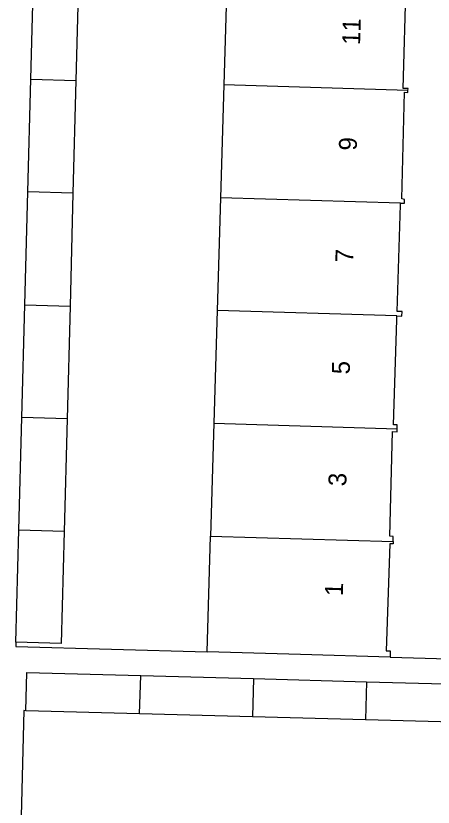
# Model space of a CAD drawing. Extents: x 162082 to 163393, y 388091 to 388632.
# Drawn here: x 162364.63 to 162387.91, y 388356.37 to 388400.56 of the extents above; entities that cross this region are included whole.
import ezdxf

# ---------------------------------------------------------------- set-up
doc = ezdxf.new("R2010")
doc.units = 0
for name, color, linetype in [('IMGEO_Pand', 7, 'Continuous'), ('IMGEO_Pand_nummerreeks', 7, 'Continuous'), ('IMGEO_Voetpad_open', 7, 'Continuous')]:
    doc.layers.add(name, color=color, linetype=linetype)

msp = doc.modelspace()

# ---------------------------------------------------------------- linework, layer by layer
at = {"layer": 'IMGEO_Pand'}
for points in [[(162365.461, 388397.02), (162365.626, 388403.317)], [(162368.148, 388403.242), (162367.983, 388396.945)], [(162376.423, 388402.994), (162376.236, 388396.697)], [(162386.506, 388396.389), (162386.509, 388396.493), (162386.231, 388396.501), (162386.406, 388402.464), (162386.674, 388402.456), (162386.681, 388402.687)], [(162365.296, 388390.723), (162365.461, 388397.02)], [(162365.461, 388397.02), (162367.983, 388396.945)], [(162367.983, 388396.945), (162367.818, 388390.647)], [(162376.236, 388396.697), (162376.05, 388390.4)], [(162386.506, 388396.389), (162376.236, 388396.697)], [(162386.088, 388390.099), (162386.313, 388390.092), (162386.319, 388390.303), (162386.164, 388390.33), (162386.315, 388396.285), (162386.502, 388396.28), (162386.506, 388396.389)], [(162365.131, 388384.424), (162365.296, 388390.723)], [(162367.818, 388390.647), (162365.296, 388390.723)], [(162367.818, 388390.647), (162367.652, 388384.348)], [(162376.05, 388390.4), (162375.863, 388384.102)], [(162386.088, 388390.099), (162376.05, 388390.4)], [(162385.881, 388383.801), (162386.157, 388383.793), (162386.177, 388384.04), (162385.911, 388384.051), (162386.085, 388390.004), (162386.088, 388390.099)], [(162364.965, 388378.126), (162365.131, 388384.424)], [(162365.131, 388384.424), (162367.652, 388384.348)], [(162367.652, 388384.348), (162367.487, 388378.051)], [(162375.863, 388384.102), (162375.676, 388377.805)], [(162385.881, 388383.801), (162375.863, 388384.102)], [(162385.904, 388377.498), (162385.908, 388377.712), (162385.703, 388377.718), (162385.875, 388383.584), (162385.881, 388383.801)], [(162364.8, 388371.828), (162364.965, 388378.126)], [(162367.487, 388378.051), (162364.965, 388378.126)], [(162367.487, 388378.051), (162367.322, 388371.753)], [(162375.676, 388377.805), (162375.489, 388371.508)], [(162375.676, 388377.805), (162385.904, 388377.498)], [(162385.675, 388371.203), (162385.683, 388371.491), (162385.491, 388371.494), (162385.646, 388377.336), (162385.9, 388377.329), (162385.904, 388377.498)], [(162364.636, 388365.576), (162364.8, 388371.828)], [(162367.322, 388371.753), (162367.158, 388365.51), (162364.636, 388365.576)], [(162367.322, 388371.753), (162364.8, 388371.828)], [(162375.298, 388365.051), (162375.489, 388371.508)], [(162375.489, 388371.508), (162385.675, 388371.203)], [(162385.675, 388371.203), (162385.671, 388371.077), (162385.491, 388371.073), (162385.296, 388365.102), (162385.519, 388365.095), (162385.509, 388364.752)], [(162385.509, 388364.752), (162380.512, 388364.898), (162375.298, 388365.051)], [(162365.19, 388361.756), (162365.248, 388363.889), (162371.594, 388363.716)], [(162371.537, 388361.583), (162371.594, 388363.716)], [(162371.594, 388363.716), (162377.891, 388363.545)], [(162377.891, 388363.545), (162377.834, 388361.412)], [(162377.891, 388363.545), (162384.188, 388363.374)], [(162384.188, 388363.374), (162384.131, 388361.241)], [(162384.188, 388363.374), (162389.994, 388363.216)], [(162371.537, 388361.583), (162365.19, 388361.756)], [(162377.834, 388361.412), (162371.537, 388361.583)], [(162384.131, 388361.241), (162377.834, 388361.412)], [(162390.428, 388361.069), (162384.131, 388361.241)]]:
    msp.add_lwpolyline(points, dxfattribs=at)
at = {"layer": 'IMGEO_Voetpad_open'}
for points in [[(162364.636, 388365.576), (162364.63, 388365.331), (162375.298, 388365.051)], [(162385.509, 388364.752), (162390.042, 388364.615)], [(162365.19, 388361.756), (162365.084, 388361.759), (162364.883, 388354.378)]]:
    msp.add_lwpolyline(points, dxfattribs=at)

# ---------------------------------------------------------------- texts
at = {"layer": 'IMGEO_Pand_nummerreeks'}
for s, rotation, p in [('11', 88.2112, (162383.831, 388398.922)), ('9', 88.2126, (162383.645, 388393.02)), ('7', 88.2126, (162383.45, 388386.773)), ('5', 88.2126, (162383.255, 388380.525)), ('3', 88.2112, (162383.061, 388374.277)), ('1', 88.2112, (162382.87, 388368.143))]:
    msp.add_text(s, height=1, rotation=rotation, dxfattribs=at).set_placement(p)

doc.saveas('drawing.dxf')
